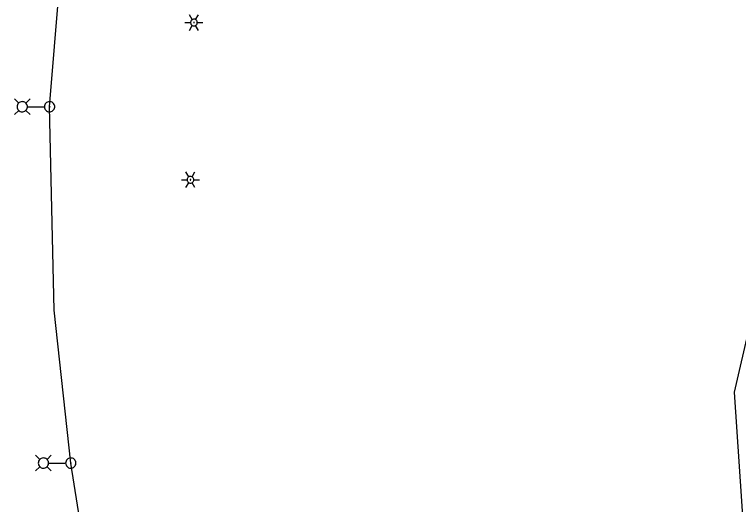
# Model space of a CAD drawing. Extents: x 596028 to 606371, y 330010 to 403088.
# Drawn here: x 604278.5 to 604585.6, y 340034.9 to 340242.7 of the extents above; entities that cross this region are included whole.
import ezdxf

# ---------------------------------------------------------------- set-up
doc = ezdxf.new("R2010")
doc.units = 0
for name, color, linetype in [('E_LTG', 7, 'Continuous'), ('E_LTG_CID', 7, 'Continuous'), ('E_UTL_G_UG', 7, 'Continuous')]:
    doc.layers.add(name, color=color, linetype=linetype)

msp = doc.modelspace()

# ---------------------------------------------------------------- linework, layer by layer
at = {"layer": 'E_LTG'}
for points in [[(604353.93, 340240.47), (604352.74, 340242.53)], [(604356.07, 340239.23), (604356.05, 340239.5), (604355.97, 340239.76), (604355.85, 340240.01), (604355.68, 340240.22), (604355.47, 340240.4), (604355.24, 340240.53), (604354.98, 340240.62), (604354.71, 340240.66), (604354.44, 340240.65), (604354.18, 340240.58), (604353.93, 340240.47), (604353.71, 340240.31), (604353.52, 340240.12), (604353.38, 340239.89), (604353.27, 340239.64), (604353.22, 340239.37), (604353.22, 340239.1), (604353.27, 340238.83), (604353.38, 340238.58), (604353.52, 340238.35), (604353.71, 340238.15), (604353.93, 340238), (604354.18, 340237.88), (604354.44, 340237.82), (604354.71, 340237.81), (604354.98, 340237.84), (604355.24, 340237.93), (604355.47, 340238.07), (604355.68, 340238.25), (604355.85, 340238.46), (604355.97, 340238.7), (604356.05, 340238.96), (604356.07, 340239.23)], [(604356.07, 340239.23), (604356.05, 340239.5), (604355.97, 340239.76), (604355.85, 340240.01), (604355.68, 340240.22), (604355.47, 340240.4), (604355.24, 340240.53), (604354.98, 340240.62), (604354.71, 340240.66), (604354.44, 340240.65), (604354.18, 340240.58), (604353.93, 340240.47), (604353.71, 340240.31), (604353.52, 340240.12), (604353.38, 340239.89), (604353.27, 340239.64), (604353.22, 340239.37), (604353.22, 340239.1), (604353.27, 340238.83), (604353.38, 340238.58), (604353.52, 340238.35), (604353.71, 340238.15), (604353.93, 340238), (604354.18, 340237.88), (604354.44, 340237.82), (604354.71, 340237.81), (604354.98, 340237.84), (604355.24, 340237.93), (604355.47, 340238.07), (604355.68, 340238.25), (604355.85, 340238.46), (604355.97, 340238.7), (604356.05, 340238.96), (604356.07, 340239.23)], [(604356.07, 340239.23), (604356.05, 340239.5), (604355.97, 340239.76), (604355.85, 340240.01), (604355.68, 340240.22), (604355.47, 340240.4), (604355.24, 340240.53), (604354.98, 340240.62), (604354.71, 340240.66), (604354.44, 340240.65), (604354.18, 340240.58), (604353.93, 340240.47), (604353.71, 340240.31), (604353.52, 340240.12), (604353.38, 340239.89), (604353.27, 340239.64), (604353.22, 340239.37), (604353.22, 340239.1), (604353.27, 340238.83), (604353.38, 340238.58), (604353.52, 340238.35), (604353.71, 340238.15), (604353.93, 340238), (604354.18, 340237.88), (604354.44, 340237.82), (604354.71, 340237.81), (604354.98, 340237.84), (604355.24, 340237.93), (604355.47, 340238.07), (604355.68, 340238.25), (604355.85, 340238.46), (604355.97, 340238.7), (604356.05, 340238.96), (604356.07, 340239.23)], [(604355.36, 340240.47), (604356.55, 340242.53)], [(604350.84, 340239.23), (604353.22, 340239.23)], [(604352.74, 340235.93), (604353.93, 340238)], [(604354.77, 340239.23), (604354.76, 340239.26), (604354.76, 340239.28), (604354.75, 340239.3), (604354.73, 340239.32), (604354.72, 340239.33), (604354.7, 340239.34), (604354.67, 340239.35), (604354.65, 340239.35), (604354.63, 340239.35), (604354.61, 340239.35), (604354.59, 340239.34), (604354.57, 340239.32), (604354.55, 340239.31), (604354.54, 340239.29), (604354.53, 340239.27), (604354.53, 340239.24), (604354.53, 340239.22), (604354.53, 340239.2), (604354.54, 340239.18), (604354.55, 340239.16), (604354.57, 340239.14), (604354.59, 340239.13), (604354.61, 340239.12), (604354.63, 340239.12), (604354.65, 340239.11), (604354.67, 340239.12), (604354.7, 340239.12), (604354.72, 340239.14), (604354.73, 340239.15), (604354.75, 340239.17), (604354.76, 340239.19), (604354.76, 340239.21), (604354.77, 340239.23)], [(604356.55, 340235.93), (604355.36, 340238)], [(604356.07, 340239.23), (604358.46, 340239.23)], [(604280.29, 340205.05), (604278.51, 340206.83)], [(604283.33, 340205.05), (604285.11, 340206.83)], [(604279.64, 340203.53), (604279.67, 340203.12), (604279.79, 340202.72), (604279.98, 340202.36), (604280.24, 340202.03), (604280.55, 340201.76), (604280.91, 340201.55), (604281.3, 340201.42), (604281.71, 340201.36), (604282.12, 340201.38), (604282.52, 340201.48), (604282.9, 340201.65), (604283.24, 340201.89), (604283.52, 340202.19), (604283.74, 340202.54), (604283.9, 340202.92), (604283.98, 340203.33), (604283.98, 340203.74), (604283.9, 340204.15), (604283.74, 340204.53), (604283.52, 340204.88), (604283.24, 340205.18), (604282.9, 340205.42), (604282.52, 340205.59), (604282.12, 340205.69), (604281.71, 340205.71), (604281.3, 340205.65), (604280.91, 340205.51), (604280.55, 340205.3), (604280.24, 340205.03), (604279.98, 340204.71), (604279.79, 340204.34), (604279.67, 340203.94), (604279.64, 340203.53)], [(604284.02, 340203.53), (604291.2, 340203.53)], [(604291.24, 340203.53), (604291.28, 340203.12), (604291.39, 340202.72), (604291.58, 340202.36), (604291.84, 340202.03), (604292.15, 340201.76), (604292.51, 340201.55), (604292.9, 340201.42), (604293.31, 340201.36), (604293.72, 340201.38), (604294.13, 340201.48), (604294.5, 340201.65), (604294.84, 340201.89), (604295.12, 340202.19), (604295.35, 340202.54), (604295.5, 340202.92), (604295.58, 340203.33), (604295.58, 340203.74), (604295.5, 340204.15), (604295.35, 340204.53), (604295.12, 340204.88), (604294.84, 340205.18), (604294.5, 340205.42), (604294.13, 340205.59), (604293.72, 340205.69), (604293.31, 340205.71), (604292.9, 340205.65), (604292.51, 340205.51), (604292.15, 340205.3), (604291.84, 340205.03), (604291.58, 340204.71), (604291.39, 340204.34), (604291.28, 340203.94), (604291.24, 340203.53)], [(604293.25, 340203.53), (604293.25, 340203.5), (604293.26, 340203.47), (604293.27, 340203.44), (604293.29, 340203.42), (604293.32, 340203.4), (604293.35, 340203.38), (604293.38, 340203.37), (604293.41, 340203.37), (604293.44, 340203.37), (604293.47, 340203.38), (604293.5, 340203.39), (604293.52, 340203.41), (604293.55, 340203.43), (604293.56, 340203.46), (604293.57, 340203.49), (604293.58, 340203.52), (604293.58, 340203.55), (604293.57, 340203.58), (604293.56, 340203.61), (604293.55, 340203.64), (604293.52, 340203.66), (604293.5, 340203.68), (604293.47, 340203.69), (604293.44, 340203.7), (604293.41, 340203.7), (604293.38, 340203.69), (604293.35, 340203.68), (604293.32, 340203.67), (604293.29, 340203.65), (604293.27, 340203.62), (604293.26, 340203.59), (604293.25, 340203.56), (604293.25, 340203.53)], [(604280.29, 340202.01), (604278.51, 340200.23)], [(604283.33, 340202.01), (604285.11, 340200.23)], [(604352.44, 340173.81), (604351.25, 340175.88)], [(604353.87, 340173.81), (604355.06, 340175.88)], [(604349.34, 340172.58), (604351.72, 340172.58)], [(604354.58, 340172.58), (604354.56, 340172.85), (604354.48, 340173.11), (604354.35, 340173.35), (604354.19, 340173.56), (604353.98, 340173.74), (604353.75, 340173.87), (604353.49, 340173.96), (604353.22, 340174), (604352.95, 340173.99), (604352.68, 340173.93), (604352.44, 340173.81), (604352.22, 340173.65), (604352.03, 340173.46), (604351.88, 340173.23), (604351.78, 340172.98), (604351.73, 340172.71), (604351.73, 340172.44), (604351.78, 340172.17), (604351.88, 340171.92), (604352.03, 340171.69), (604352.22, 340171.5), (604352.44, 340171.34), (604352.68, 340171.22), (604352.95, 340171.16), (604353.22, 340171.15), (604353.49, 340171.19), (604353.75, 340171.28), (604353.98, 340171.41), (604354.19, 340171.59), (604354.35, 340171.8), (604354.48, 340172.04), (604354.56, 340172.3), (604354.58, 340172.58)], [(604354.58, 340172.58), (604354.56, 340172.85), (604354.48, 340173.11), (604354.35, 340173.35), (604354.19, 340173.56), (604353.98, 340173.74), (604353.75, 340173.87), (604353.49, 340173.96), (604353.22, 340174), (604352.95, 340173.99), (604352.68, 340173.93), (604352.44, 340173.81), (604352.22, 340173.65), (604352.03, 340173.46), (604351.88, 340173.23), (604351.78, 340172.98), (604351.73, 340172.71), (604351.73, 340172.44), (604351.78, 340172.17), (604351.88, 340171.92), (604352.03, 340171.69), (604352.22, 340171.5), (604352.44, 340171.34), (604352.68, 340171.22), (604352.95, 340171.16), (604353.22, 340171.15), (604353.49, 340171.19), (604353.75, 340171.28), (604353.98, 340171.41), (604354.19, 340171.59), (604354.35, 340171.8), (604354.48, 340172.04), (604354.56, 340172.3), (604354.58, 340172.58)], [(604354.58, 340172.58), (604354.56, 340172.85), (604354.48, 340173.11), (604354.35, 340173.35), (604354.19, 340173.56), (604353.98, 340173.74), (604353.75, 340173.87), (604353.49, 340173.96), (604353.22, 340174), (604352.95, 340173.99), (604352.68, 340173.93), (604352.44, 340173.81), (604352.22, 340173.65), (604352.03, 340173.46), (604351.88, 340173.23), (604351.78, 340172.98), (604351.73, 340172.71), (604351.73, 340172.44), (604351.78, 340172.17), (604351.88, 340171.92), (604352.03, 340171.69), (604352.22, 340171.5), (604352.44, 340171.34), (604352.68, 340171.22), (604352.95, 340171.16), (604353.22, 340171.15), (604353.49, 340171.19), (604353.75, 340171.28), (604353.98, 340171.41), (604354.19, 340171.59), (604354.35, 340171.8), (604354.48, 340172.04), (604354.56, 340172.3), (604354.58, 340172.58)], [(604353.27, 340172.58), (604353.27, 340172.6), (604353.26, 340172.62), (604353.25, 340172.64), (604353.24, 340172.66), (604353.22, 340172.67), (604353.2, 340172.68), (604353.18, 340172.69), (604353.16, 340172.69), (604353.14, 340172.69), (604353.11, 340172.69), (604353.09, 340172.68), (604353.07, 340172.66), (604353.06, 340172.65), (604353.05, 340172.63), (604353.04, 340172.61), (604353.03, 340172.59), (604353.03, 340172.56), (604353.04, 340172.54), (604353.05, 340172.52), (604353.06, 340172.5), (604353.07, 340172.49), (604353.09, 340172.47), (604353.11, 340172.46), (604353.14, 340172.46), (604353.16, 340172.46), (604353.18, 340172.46), (604353.2, 340172.47), (604353.22, 340172.48), (604353.24, 340172.49), (604353.25, 340172.51), (604353.26, 340172.53), (604353.27, 340172.55), (604353.27, 340172.58)], [(604354.58, 340172.58), (604356.96, 340172.58)], [(604351.25, 340169.28), (604352.44, 340171.34)], [(604355.06, 340169.28), (604353.87, 340171.34)], [(604289.26, 340053.99), (604287.48, 340055.77)], [(604292.31, 340053.99), (604294.08, 340055.77)], [(604288.61, 340052.47), (604288.65, 340052.05), (604288.76, 340051.66), (604288.95, 340051.29), (604289.21, 340050.97), (604289.52, 340050.69), (604289.88, 340050.49), (604290.27, 340050.35), (604290.68, 340050.29), (604291.09, 340050.31), (604291.5, 340050.41), (604291.87, 340050.58), (604292.21, 340050.82), (604292.49, 340051.12), (604292.72, 340051.47), (604292.87, 340051.85), (604292.95, 340052.26), (604292.95, 340052.67), (604292.87, 340053.08), (604292.72, 340053.46), (604292.49, 340053.81), (604292.21, 340054.11), (604291.87, 340054.35), (604291.5, 340054.52), (604291.09, 340054.62), (604290.68, 340054.64), (604290.27, 340054.58), (604289.88, 340054.45), (604289.52, 340054.24), (604289.21, 340053.97), (604288.95, 340053.64), (604288.76, 340053.28), (604288.65, 340052.88), (604288.61, 340052.47)], [(604300.21, 340052.47), (604300.25, 340052.05), (604300.37, 340051.66), (604300.56, 340051.29), (604300.81, 340050.97), (604301.13, 340050.69), (604301.48, 340050.49), (604301.87, 340050.35), (604302.28, 340050.29), (604302.7, 340050.31), (604303.1, 340050.41), (604303.48, 340050.58), (604303.81, 340050.82), (604304.1, 340051.12), (604304.32, 340051.47), (604304.48, 340051.85), (604304.55, 340052.26), (604304.55, 340052.67), (604304.48, 340053.08), (604304.32, 340053.46), (604304.1, 340053.81), (604303.81, 340054.11), (604303.48, 340054.35), (604303.1, 340054.52), (604302.7, 340054.62), (604302.28, 340054.64), (604301.87, 340054.58), (604301.48, 340054.45), (604301.13, 340054.24), (604300.81, 340053.97), (604300.56, 340053.64), (604300.37, 340053.28), (604300.25, 340052.88), (604300.21, 340052.47)], [(604289.26, 340050.94), (604287.48, 340049.17)], [(604292.31, 340050.94), (604294.08, 340049.17)], [(604293, 340052.47), (604300.17, 340052.47)], [(604302.22, 340052.47), (604302.22, 340052.43), (604302.23, 340052.4), (604302.25, 340052.38), (604302.27, 340052.35), (604302.29, 340052.33), (604302.32, 340052.32), (604302.35, 340052.3), (604302.38, 340052.3), (604302.41, 340052.3), (604302.44, 340052.31), (604302.47, 340052.32), (604302.5, 340052.34), (604302.52, 340052.36), (604302.54, 340052.39), (604302.55, 340052.42), (604302.55, 340052.45), (604302.55, 340052.48), (604302.55, 340052.51), (604302.54, 340052.54), (604302.52, 340052.57), (604302.5, 340052.59), (604302.47, 340052.61), (604302.44, 340052.62), (604302.41, 340052.63), (604302.38, 340052.63), (604302.35, 340052.63), (604302.32, 340052.62), (604302.29, 340052.6), (604302.27, 340052.58), (604302.25, 340052.56), (604302.23, 340052.53), (604302.22, 340052.5), (604302.22, 340052.47)]]:
    msp.add_lwpolyline(points, dxfattribs=at)
at = {"layer": 'E_LTG_CID'}
msp.add_lwpolyline([(604478.7, 339441.41), (604473.02, 339492.79), (604473.02, 339492.79), (604459.8, 339564.41), (604452.39, 339621.13), (604433.21, 339675.13), (604407.77, 339754.27), (604350.15, 339899.86), (604326.17, 339958.05), (604309.97, 340005.28), (604302.39, 340052.47), (604295.28, 340117.35), (604293.41, 340203.53), (604305.92, 340355.39), (604301.26, 340612.03), (604298.17, 340864.85)], dxfattribs=at)
at = {"layer": 'E_UTL_G_UG'}
msp.add_lwpolyline([(604594.23, 339871.46), (604597.4, 339882.96), (604583.89, 340082.56), (604618.09, 340230.44)], dxfattribs=at)

doc.saveas('drawing.dxf')
